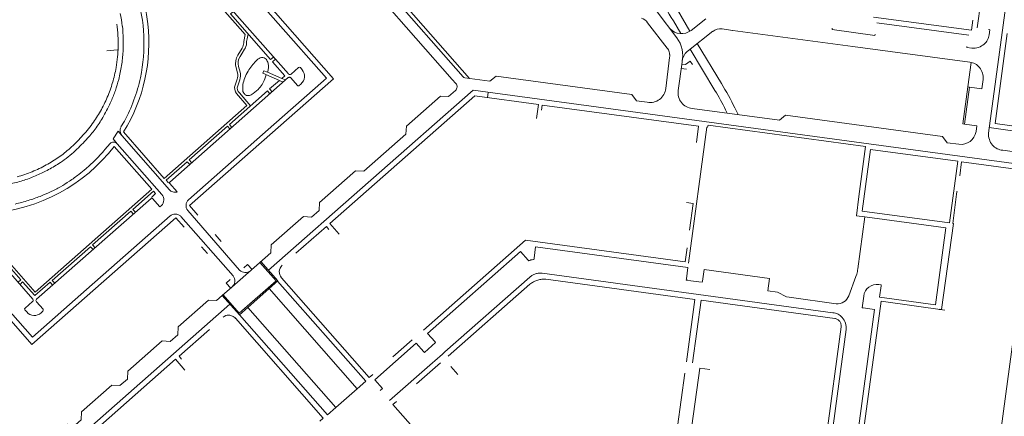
# Model space of a CAD drawing. Extents: x 145000 to 155000, y 457500 to 470000.
# Tile 520 of 548: x 154282 to 154667, y 467749 to 467904. Entities that reach past the tile are written whole.
import ezdxf

# ---------------------------------------------------------------- set-up
doc = ezdxf.new("R2010")
doc.units = 0
doc.header["$LTSCALE"] = 0.2
doc.header["$MEASUREMENT"] = 0
doc.layers.add('kant verharding', color=252, linetype='Continuous', lineweight=0)

msp = doc.modelspace()

# ---------------------------------------------------------------- linework, layer by layer
at = {"layer": 'kant verharding', "lineweight": 0}
for p, q in [((154679.77, 468000), (154660.78, 467859.77)), ((154356.95, 467916.82), (154386.82, 467882.88)), ((154426.43, 467916.7), (154457.6, 467881.18)), ((154657.7, 467911.09), (154656.33, 467900.96)), ((154538.81, 467897.08), (154531.1, 467907.22)), ((154527.36, 467902.95), (154535.01, 467893.03)), ((154537.43, 467903.64), (154540.37, 467898.66)), ((154550.1, 467904.49), (154544.35, 467899.95)), ((154615.72, 467905.17), (154654.11, 467899.97)), ((154617.01, 467902.89), (154653, 467898.02)), ((154654.11, 467899.97), (154654.64, 467903.98)), ((154371.05, 467898.55), (154370.75, 467897.24)), ((154543.32, 467892.1), (154552.83, 467899.57)), ((154556.48, 467900.55), (154560.58, 467899.85)), ((154560.68, 467899.87), (154607.72, 467893.58)), ((154668.07, 467898.66), (154663.35, 467863.53)), ((154369.34, 467895.09), (154369.39, 467895.65)), ((154370.43, 467895.03), (154370.4, 467894.91)), ((154556.22, 467879.21), (154546.77, 467894.81)), ((154315.71, 467891.89), (154319.92, 467892.38)), ((154366.97, 467890.27), (154368.72, 467892.97)), ((154543.95, 467892.6), (154553.69, 467876.44)), ((154653.4, 467887.48), (154607.72, 467893.58)), ((154535.95, 467889.35), (154534.48, 467877.21)), ((154539.34, 467876.39), (154540.81, 467887.54)), ((154653.96, 467887.4), (154652.62, 467877.83)), ((154366.1, 467886.34), (154366.84, 467883.32)), ((154367.26, 467885.83), (154367.86, 467883.66)), ((154378.55, 467883.59), (154384.18, 467881.18)), ((154387.82, 467882.84), (154390.77, 467885.41)), ((154391.47, 467885.41), (154392.19, 467884.51)), ((154540.48, 467885.04), (154542.61, 467884.8)), ((154386.72, 467881.45), (154340.34, 467840.63)), ((154365.92, 467878.54), (154366.71, 467880.82)), ((154367.76, 467880.56), (154366.94, 467878.22)), ((154377.51, 467880.97), (154378.13, 467882.55)), ((154390.29, 467878.42), (154387.7, 467881.36)), ((154367.65, 467875.45), (154371.98, 467870.42)), ((154459.02, 467876.5), (154378.97, 467806.12)), ((154391.69, 467878.94), (154390.98, 467878.35)), ((154459.02, 467876.5), (154682.15, 467846.35)), ((154464.97, 467875.69), (154464.69, 467873.63)), ((154459.7, 467874.3), (154403.02, 467824.45)), ((154484.62, 467870.94), (154459.7, 467874.3)), ((154527.22, 467871.8), (154523.03, 467872.36)), ((154483.88, 467865.46), (154484.62, 467870.94)), ((154485.82, 467868.74), (154486.09, 467870.74)), ((154547.3, 467862.49), (154486.09, 467870.74)), ((154557.89, 467868.82), (154558.51, 467867.57)), ((154562.79, 467867.02), (154561.5, 467869.61)), ((154321.27, 467862.16), (154322.58, 467864.49)), ((154543.31, 467808.9), (154550.56, 467862.06)), ((154547.3, 467862.49), (154546.43, 467856.13)), ((154655.89, 467860.38), (154656.2, 467862.62)), ((154688.09, 467860.15), (154663.35, 467863.53)), ((154340.21, 467837.61), (154321.63, 467858.8)), ((154316.98, 467855.64), (154315, 467853.39)), ((154319.8, 467855.62), (154337.29, 467835.69)), ((154614.54, 467853.41), (154611.34, 467829.23)), ((154614.54, 467853.41), (154648.77, 467848.82)), ((154685.86, 467850.37), (154666.31, 467853.05)), ((154648.77, 467848.82), (154645.53, 467824.61)), ((154649.52, 467843.09), (154650.24, 467848.57)), ((154340.3, 467840.21), (154343.31, 467836.73)), ((154288.2, 467794.78), (154333.07, 467834.24)), ((154367.66, 467806.21), (154347.37, 467829.43)), ((154611.34, 467829.23), (154645.53, 467824.61)), ((154344.73, 467827.15), (154365.14, 467803.9)), ((154401.65, 467823.26), (154389.72, 467812.77)), ((154401.65, 467823.26), (154402.65, 467822.12)), ((154403.02, 467824.45), (154406.67, 467820.29)), ((154358.14, 467820.04), (154360.46, 467817.38)), ((154439.61, 467782.75), (154479.53, 467817.92)), ((154542.07, 467809.44), (154479.53, 467817.92)), ((154352.71, 467815.29), (154355.06, 467812.63)), ((154482.91, 467810.82), (154483.45, 467815.28)), ((154543.12, 467807.24), (154483.45, 467815.28)), ((154542.07, 467809.44), (154542.8, 467814.86)), ((154441.2, 467781.44), (154477.57, 467813.48)), ((154480.55, 467810.05), (154477.57, 467813.48)), ((154480.55, 467810.05), (154480.82, 467809.74)), ((154481.21, 467809.99), (154480.82, 467809.74)), ((154481.64, 467810.18), (154481.21, 467809.99)), ((154261.92, 467807.99), (154286.6, 467779.95)), ((154277.1, 467805.9), (154286.8, 467794.82)), ((154369.32, 467807.08), (154370.83, 467808.38)), ((154370.83, 467808.38), (154372.54, 467806.44)), ((154376.02, 467809.49), (154382.62, 467801.95)), ((154543.12, 467807.24), (154542.54, 467802.77)), ((154549.46, 467806.38), (154548.83, 467801.9)), ((154447.96, 467774.16), (154481.23, 467803.47)), ((154599.84, 467789.53), (154486.11, 467804.93)), ((154487.58, 467802.58), (154545.89, 467794.73)), ((154544.32, 467802.01), (154543.07, 467802.18)), ((154606.05, 467796.15), (154608.85, 467803.68)), ((154609.17, 467804.63), (154608.85, 467803.68)), ((154360.87, 467796.2), (154364.58, 467799.46)), ((154379.19, 467798.93), (154370.88, 467791.61)), ((154382.62, 467801.95), (154379.19, 467798.93)), ((154413.64, 467759.77), (154379.19, 467798.93)), ((154481.26, 467800.62), (154449.35, 467772.55)), ((154547.43, 467801.58), (154544.32, 467802.01)), ((154548.73, 467801.4), (154547.43, 467801.58)), ((154548.83, 467801.9), (154548.73, 467801.4)), ((154618.11, 467795.54), (154618.73, 467800.01)), ((154545.89, 467794.73), (154542.58, 467770.29)), ((154548.26, 467794.4), (154544.95, 467769.97)), ((154548.26, 467794.4), (154600.56, 467787.29)), ((154283.69, 467790.61), (154284.38, 467789.81)), ((154286.7, 467793.89), (154283.73, 467791.31)), ((154363.84, 467792.88), (154285.81, 467724.18)), ((154290.78, 467790.84), (154288.16, 467793.82)), ((154370.88, 467791.61), (154367.59, 467788.68)), ((154370.88, 467791.61), (154405.34, 467752.49)), ((154618.71, 467793.99), (154605.97, 467699.74)), ((154607.24, 467724.78), (154616.14, 467790.78)), ((154611.68, 467791.4), (154616.14, 467790.78)), ((154643.64, 467790.57), (154618.71, 467793.99)), ((154289.99, 467789.47), (154290.69, 467790.1)), ((154367.59, 467788.68), (154402.02, 467749.61)), ((154594.41, 467703.85), (154605.07, 467782.89)), ((154603.1, 467784.03), (154595.5, 467727.43)), ((154441.2, 467781.44), (154444.2, 467778.06)), ((154420.6, 467763.28), (154436.82, 467777.56)), ((154435.21, 467778.85), (154427.62, 467772.2)), ((154439.84, 467774.18), (154436.82, 467777.56)), ((154342.55, 467771.28), (154285.9, 467721.43)), ((154346.24, 467767.09), (154342.55, 467771.28)), ((154444.07, 467770.74), (154447.02, 467773.34)), ((154447.02, 467773.34), (154447.96, 467774.16)), ((154426.36, 467755.15), (154443.11, 467769.9)), ((154436.86, 467761.69), (154446.3, 467769.95)), ((154443.11, 467769.9), (154444.07, 467770.74)), ((154450.4, 467768.53), (154453.14, 467765.41)), ((154539.1, 467744.99), (154541.96, 467765.82)), ((154405.34, 467752.49), (154413.64, 467759.77)), ((154420.6, 467763.28), (154423.6, 467759.89)), ((154422.7, 467759.1), (154423.6, 467759.89)), ((154405.34, 467752.49), (154402.02, 467749.61))]:
    msp.add_line(p, q, dxfattribs=at)
at = {"layer": 'kant verharding', "lineweight": 0, "flags": 128}
for points in [[(154351.39, 467827.7), (154348.08, 467831.46), (154404.44, 467881.01), (154333.41, 467961.77), (154337.14, 467965.07)], [(154322.22, 467952.15), (154325.85, 467955.29), (154357.4, 467919.29), (154354.09, 467916.37), (154369.86, 467898.31), (154369.39, 467895.65)], [(154347.74, 467833.71), (154381.14, 467863.09), (154400.58, 467880.22), (154401.65, 467881.23), (154363.91, 467924.14)], [(154428.79, 467918.24), (154428.42, 467918.42), (154425.34, 467915.76), (154455.19, 467881.8)], [(154543.9, 467899.62), (154537.55, 467910.5), (154535.61, 467913.91)], [(154452.32, 467879.14), (154450.84, 467880.77), (154422.38, 467913.19)], [(154365.27, 467907.38), (154364.15, 467906.42), (154379.84, 467888.53), (154381.01, 467889.48)], [(154599.61, 467900.75), (154599.54, 467900.23), (154616.31, 467897.95), (154616.38, 467898.47)], [(154660.89, 467900.36), (154660.91, 467900.26), (154661.27, 467900.2), (154661.01, 467898.23)], [(154369.62, 467892.57), (154368.73, 467891.06), (154367.88, 467889.73)], [(154654.29, 467892.93), (154652.31, 467893.19), (154652.33, 467893.6)], [(154381.75, 467888.64), (154380.62, 467887.66), (154385.39, 467882.22), (154384.27, 467881.18), (154385.71, 467880.56)], [(154540.71, 467886.78), (154542.15, 467886.58), (154544, 467887.91), (154544.97, 467886.65)], [(154383.27, 467880.35), (154376.74, 467883.15), (154377.17, 467884.18), (154378.55, 467883.59)], [(154380.41, 467875.89), (154379.43, 467877.02), (154383.27, 467880.35), (154384.79, 467879.75)], [(154523.03, 467872.36), (154521.11, 467874.86), (154468.15, 467882.02), (154465.64, 467880.09), (154455.77, 467881.42)], [(154656.2, 467862.62), (154651.36, 467863.31), (154653.35, 467877.7), (154658.15, 467877.03), (154658.65, 467880.79)], [(154364.62, 467862), (154363.73, 467863.19), (154378.57, 467876.25), (154379.58, 467875.16)], [(154364.58, 467799.46), (154379.9, 467812.9), (154380.09, 467816.04), (154392.73, 467827.14), (154395.87, 467826.94), (154398.79, 467829.52), (154398.97, 467832.62), (154413.09, 467845.06), (154416.27, 467844.86), (154432.77, 467859.34), (154432.96, 467862.49), (154446.34, 467874.27), (154449.45, 467874.05), (154452.18, 467876.47)], [(154651.36, 467863.31), (154650.7, 467863.4), (154652.62, 467877.83), (154653.35, 467877.7)], [(154322.29, 467860.2), (154338.2, 467842.07), (154370.53, 467870.52), (154366.51, 467875.21)], [(154544.76, 467869.42), (154578.98, 467864.8), (154581.31, 467866.77), (154642.7, 467858.48), (154644.62, 467855.96), (154649.2, 467855.38)], [(154319.8, 467855.62), (154318.2, 467857.47), (154320.16, 467860.48), (154321.63, 467858.8)], [(154348.9, 467848.2), (154347.92, 467849.29), (154362.93, 467862.49), (154363.91, 467861.38)], [(154550.56, 467862.06), (154550.83, 467862.03), (154551.01, 467862.9), (154612.67, 467854.58), (154610.05, 467834.93)], [(154661.07, 467861.9), (154681.1, 467859.06), (154680.03, 467851.18)], [(154266.85, 467824.33), (154267.45, 467809.34), (154272.08, 467804.05), (154277.69, 467808.96), (154287.66, 467797.61), (154333.3, 467837.79), (154318.62, 467854.56)], [(154339.89, 467840.35), (154338.95, 467841.41), (154347.19, 467848.59), (154348.16, 467847.51)], [(154677.42, 467831.26), (154679.2, 467844.66), (154650.24, 467848.57)], [(154326.9, 467828.81), (154325.88, 467829.89), (154333.97, 467837.03), (154334.71, 467836.09), (154333.24, 467834.58)], [(154648.68, 467836.81), (154648.39, 467836.86), (154646.74, 467824.41), (154647.01, 467824.35), (154642.42, 467790.74), (154641.64, 467790.85), (154641.58, 467790.63)], [(154333.54, 467834.22), (154336.47, 467830.91), (154337.06, 467831.44)], [(154612.32, 467826.96), (154609.09, 467827.42), (154610.05, 467834.93)], [(154326.13, 467828.1), (154325.1, 467829.17), (154310.09, 467816.02), (154311.16, 467814.89)], [(154543.73, 467821.79), (154545.16, 467832.28), (154542.55, 467832.63)], [(154677.42, 467831.26), (154655.47, 467668.68), (154590.22, 467611.33)], [(154254.46, 467805.86), (154258.18, 467809.12), (154286.34, 467777.11), (154342.7, 467826.67), (154345.98, 467822.96)], [(154286.6, 467779.95), (154307.78, 467798.55), (154340.51, 467827.35)], [(154618.11, 467795.54), (154639.99, 467792.54), (154644.1, 467822.68), (154612.32, 467826.96), (154609.59, 467806.62)], [(154310.34, 467814.21), (154309.29, 467815.32), (154294.37, 467802.07), (154295.35, 467801.06)], [(154281.01, 467801.44), (154282.08, 467802.33), (154277.57, 467807.53), (154276.03, 467806.05)], [(154361.24, 467796.53), (154367.52, 467789.35), (154381.94, 467802.01), (154375.63, 467809.17)], [(154601.11, 467793.01), (154582.76, 467795.53), (154581.75, 467795.74), (154578.15, 467797.52), (154574.42, 467798.01), (154575.08, 467802.91), (154549.46, 467806.38)], [(154364.26, 467799.17), (154362.49, 467801.09), (154364.05, 467802.47)], [(154384.07, 467803.22), (154418.42, 467764.13), (154419.81, 467765.34)], [(154543.07, 467802.18), (154542.45, 467802.26), (154542.54, 467802.77)], [(154294.53, 467800.34), (154293.57, 467801.42), (154287.58, 467796.2), (154282.79, 467801.57), (154281.78, 467800.59)], [(154413.64, 467759.77), (154417.04, 467762.76), (154382.53, 467801.84)], [(154617.8, 467800.58), (154618.77, 467800.43), (154618.73, 467800.01)], [(154360.87, 467796.2), (154358.68, 467794.25), (154355.57, 467794.46), (154343.68, 467784.02), (154343.48, 467780.87), (154340.54, 467778.3), (154337.4, 467778.5), (154323.99, 467766.7), (154323.82, 467763.57), (154320.88, 467761), (154317.74, 467761.2), (154305.86, 467750.75), (154305.7, 467747.65), (154303.52, 467745.72), (154300.4, 467745.96), (154287.79, 467734.84), (154287.57, 467731.7), (154280.02, 467725.09)], [(154360.87, 467796.2), (154367.59, 467788.68), (154360.87, 467796.2)], [(154611.68, 467791.4), (154611.29, 467791.44), (154611.91, 467796.05)], [(154399.08, 467747.12), (154400.45, 467748.28), (154366.09, 467787.32)], [(154355.87, 467783.01), (154343.98, 467772.54), (154344.94, 467771.41)], [(154439.84, 467774.18), (154440.02, 467773.96), (154444.41, 467777.82), (154444.2, 467778.06)], [(154544.71, 467745.28), (154547.77, 467767.77), (154551.64, 467767.25)], [(154448.07, 467730.47), (154427.69, 467753.62), (154429.04, 467754.81)]]:
    msp.add_lwpolyline(points, dxfattribs=at)
at = {"layer": 'kant verharding', "lineweight": 0}
for centre, radius, start, end in [((154265.73, 467895.07), 66.44, 328.3472, 44.4704), ((154264.48, 467894.96), 65.77, 348.1234, 16.8087), ((154743.85, 468028.97), 241.49, 208.2869, 211.2651), ((154265.84, 467895.07), 56.33, 6.6768, 11.7782), ((154267.71, 467895.31), 52.45, 2.8571, 7.7429), ((154523.95, 467900.84), 4.01, 31.7185, 75.7246), ((154265.6, 467894.99), 56.59, 1.5552, 6.7295), ((154540.62, 467904.66), 6.01, 221.094, 308.3419), ((154555.79, 467895.8), 4.79, 81.7702, 128.2352), ((154263.88, 467894.84), 56.3, 358.5791, 3.1361), ((154269.45, 467895.02), 52.73, 356.3071, 1.636), ((154362.28, 467896), 7.11, 334.7676, 352.6954), ((154365.87, 467895.12), 4.54, 325.7523, 357.3778), ((154377.82, 467895.07), 7.39, 162.9698, 180.3491), ((154529.06, 467890.06), 12.02, 347.8975, 35.7575), ((154654.58, 467899.86), 6.94, 289.1851, 310.6617), ((154655.48, 467898.81), 5.56, 310.6518, 332.3537), ((154655.52, 467898.81), 5.52, 332.1566, 353.9724), ((154270.12, 467894.59), 50.06, 354.2821, 358.6915), ((154264.19, 467895.28), 58, 350.9416, 356.3849), ((154532.18, 467890.66), 3.7, 26.9138, 39.9358), ((154532.07, 467890.53), 3.85, 15.4811, 27.9692), ((154530.64, 467890.07), 5.35, 4.1443, 16.0688), ((154547.44, 467886.86), 6.66, 128.1419, 168.4896), ((154654.6, 467899.79), 6.87, 267.4089, 289.1945), ((154258.38, 467895.71), 61.84, 350.3841, 354.336), ((154373.6, 467886.73), 7.5, 169.946, 182.9936), ((154373.65, 467886.74), 7.56, 152.1541, 170.1161), ((154372, 467887.08), 4.9, 147.2019, 194.7549), ((154392.76, 467870.55), 25.58, 137.1158, 148.2483), ((154377.43, 467884.8), 4.66, 110.917, 137.2571), ((154376.6, 467887), 2.3, 84.8952, 111.0222), ((154376.63, 467887.37), 1.92, 56.208, 84.9052), ((154376.64, 467887.36), 1.93, 27.3813, 56.6106), ((154373.39, 467885.66), 5.6, 10.833, 27.5914), ((154530.66, 467890.06), 5.34, 352.3753, 4.325), ((154652.85, 467881.79), 5.71, 62.2206, 84.4755), ((154652.83, 467881.84), 5.68, 39.3086, 61.7887), ((154278.41, 467892.24), 41.52, 346.3165, 350.4916), ((154263.77, 467895.2), 58.41, 345.6975, 351.0803), ((154363.02, 467882.25), 3.96, 338.7731, 15.5913), ((154362.78, 467882.26), 5.27, 341.117, 15.3332), ((154383.79, 467876.07), 15.05, 148.1407, 159.3893), ((154373.62, 467885.69), 5.36, 336.8838, 353.8684), ((154373.69, 467885.7), 5.29, 353.6685, 10.9444), ((154391.12, 467885.03), 0.521, 46.8245, 131.5433), ((154389.04, 467881.99), 4.03, 310.9561, 38.668), ((154652.31, 467881.39), 6.37, 17.0016, 39.4371), ((154652.33, 467881.38), 6.36, 354.6509, 17.1518), ((154269.9, 467893.35), 50, 336.9689, 343.9106), ((154272.86, 467893.47), 47.2, 342.7706, 346.4542), ((154272.62, 467892.52), 49.17, 340.9284, 346.1776), ((154270.62, 467893.31), 59.42, 330.9878, 348.4647), ((154381.71, 467876.8), 12.84, 159.1999, 171.4155), ((154367.94, 467884.08), 10.06, 328.1113, 342.0028), ((154387.1, 467881), 0.594, 105.9819, 130.5889), ((154387.34, 467883.33), 0.69, 221.0598, 314.1302), ((154387.15, 467880.9), 0.705, 85.8248, 107.5697), ((154387.15, 467880.85), 0.754, 64.5684, 85.7551), ((154387.19, 467880.91), 0.684, 42.0989, 65.3263), ((154450.94, 467877.88), 1.87, 311.314, 42.5996), ((154456.04, 467882.46), 1.07, 218.2662, 255.4684), ((154434.94, 467806.34), 141.49, 26.5596, 30.9969), ((154273.39, 467892.2), 48.33, 335.6206, 340.9836), ((154369.33, 467877.43), 3.59, 162.0043, 218.1807), ((154369.35, 467877.36), 2.56, 160.4503, 228.1968), ((154379.11, 467877.17), 10.22, 171.2598, 183.2697), ((154371.11, 467876.7), 2.2, 183.0154, 209.3311), ((154371.55, 467876.92), 2.69, 208.7611, 234.9125), ((154364.87, 467887.06), 14.35, 301.0548, 314.7187), ((154367.88, 467884.06), 10.1, 314.5304, 328.3779), ((154390.67, 467878.71), 0.476, 217.086, 310.4713), ((154528.28, 467877.96), 6.24, 260.2095, 353.1278), ((154545.33, 467875.46), 6.06, 171.1396, 264.6422), ((154460.03, 467819.94), 109.39, 26.5438, 31.1037), ((154268.33, 467893.92), 51.67, 330.3514, 337.0608), ((154254.04, 467900.84), 69.53, 330.3538, 335.7211), ((154370.96, 467876.08), 1.67, 234.821, 267.8127), ((154370.99, 467876.87), 2.46, 267.8169, 301.2172), ((154269.96, 467892.93), 49.76, 323.6442, 330.4144), ((154271.48, 467890.83), 49.42, 324.1107, 330.4378), ((154258.61, 467901.22), 63.82, 317.7483, 323.6972), ((154272.82, 467889.81), 47.74, 317.8427, 324.1609), ((154324.35, 467860.77), 3.4, 170.8565, 186.0919), ((154324.15, 467860.75), 3.2, 186.1123, 202.0542), ((154323.54, 467860.95), 2.57, 151.8289, 171.9075), ((154649.94, 467861.36), 6.03, 262.9729, 350.5911), ((154260.66, 467899.31), 61.02, 311.8119, 317.78), ((154247.17, 467913), 82.31, 313.0599, 317.8574), ((154318.38, 467854.27), 1.96, 43.584, 135.5614), ((154323.55, 467860.44), 2.52, 200.611, 220.4339), ((154667.18, 467859.26), 6.42, 175.4754, 198.1036), ((154667.19, 467859.26), 6.43, 198.0375, 220.6458), ((154265.33, 467895.6), 67.26, 274.1789, 322.3996), ((154269.55, 467889.31), 47.63, 305.0936, 311.8565), ((154272.5, 467885.92), 45.23, 308.3272, 313.0424), ((154273.55, 467887.6), 53.74, 317.2164, 320.4683), ((154666.75, 467858.88), 5.85, 220.6647, 243.2207), ((154666.72, 467858.79), 5.75, 243.091, 266.003), ((154268.59, 467890.61), 49.25, 298.4196, 305.1388), ((154263.27, 467899.96), 62.02, 298.5406, 303.5571), ((154274.35, 467883.53), 42.21, 303.3461, 308.3669), ((154252.08, 467909.23), 84.22, 311.2364, 314.2625), ((154271.97, 467888.85), 55.75, 314.2428, 317.3778), ((154265.87, 467895.16), 54.53, 285.7412, 292.2018), ((154265.8, 467895.67), 55.03, 292.0777, 298.4726), ((154267.05, 467892.71), 53.85, 293.3503, 298.6859), ((154272.74, 467885.6), 52.84, 307.3955, 311.2713), ((154265.11, 467897.29), 58.83, 282.9974, 288.1596), ((154265.08, 467897.17), 58.73, 288.2155, 293.3876), ((154268.95, 467889.28), 58.04, 299.5197, 303.6377), ((154263.91, 467896.95), 67.21, 303.593, 307.5027), ((154340.53, 467840.4), 0.294, 130.5716, 220.6099), ((154267.86, 467891.23), 60.27, 291.1541, 295.3455), ((154268.28, 467890.5), 59.44, 295.2878, 299.5058), ((154342.86, 467840.31), 3.79, 225.5682, 237.4096), ((154342.26, 467839.37), 2.68, 237.3625, 253.4714), ((154342.55, 467840.15), 3.5, 252.6095, 267.5998), ((154342.56, 467840.13), 3.49, 267.3589, 282.4286), ((154261.32, 467910.56), 80.69, 283.261, 287.0673), ((154265.92, 467895.94), 65.36, 286.9793, 291.2572), ((154333.3, 467833.99), 0.336, 44.5876, 131.4454), ((154334.9, 467833.69), 3.12, 313.8343, 39.8955), ((154349.85, 467831.38), 3.15, 132.0688, 218.1095), ((154342.43, 467825.27), 2.84, 110.2803, 132.8333), ((154342.46, 467825.28), 2.84, 88.3635, 110.9174), ((154342.49, 467824.94), 3.18, 66.48, 89.0217), ((154342.46, 467825.05), 3.09, 42.824, 65.0506), ((154482.92, 467803.77), 6.53, 92.4325, 101.3116), ((154482.58, 467810.66), 0.37, 280.3617, 318.1192), ((154482.7, 467810.57), 0.215, 314.7736, 355.8354), ((154482.52, 467810.68), 0.411, 342.0012, 20.5355), ((154369.94, 467808.36), 3.13, 223.2851, 309.8253), ((154386.65, 467805.49), 3.44, 131.6947, 221.4267), ((154603.66, 467806.82), 5.93, 338.3864, 358.1321), ((154362.84, 467801.99), 2.99, 16.5739, 39.6779), ((154362.76, 467801.93), 3.08, 354.6803, 17.1024), ((154485.2, 467799), 5.97, 119.0679, 131.6409), ((154485.17, 467799.1), 5.88, 106.5108, 119.2882), ((154486.99, 467793.52), 9.12, 106.569, 117.6498), ((154485.22, 467799.06), 5.93, 94.1467, 106.8839), ((154486.69, 467794.76), 7.85, 95.2718, 107.0267), ((154485.25, 467799.21), 5.79, 81.5102, 94.5699), ((154486.79, 467794.31), 8.31, 84.5884, 95.6967), ((154361.53, 467802.97), 4.65, 310.9982, 328.5859), ((154362.92, 467801.91), 2.92, 332.2277, 354.8523), ((154486.91, 467793.56), 9.05, 117.3232, 128.6924), ((154617.14, 467795.34), 5.28, 82.787, 172.2975), ((154286.32, 467794.4), 0.635, 306.7168, 41.3615), ((154288.67, 467794.28), 0.685, 132.9122, 221.8339), ((154601.59, 467797.71), 4.73, 264.1813, 340.6289), ((154284.05, 467790.94), 0.489, 130.7157, 222.0703), ((154290.32, 467790.52), 0.559, 311.1973, 35.3115), ((154287.35, 467792.39), 3.94, 221.0473, 312.0495), ((154363.32, 467785.5), 3.06, 87.7248, 133.3647), ((154363.32, 467784.9), 3.66, 64.6261, 88.1222), ((154363.34, 467784.86), 3.68, 41.808, 65.1595), ((154599.38, 467784.11), 5.44, 62.9487, 85.1605), ((154600.08, 467784.36), 2.97, 58.636, 80.7003), ((154600.06, 467784.28), 3.06, 37.6469, 59.1194), ((154599.39, 467784.13), 5.42, 40.5701, 62.9038), ((154598.52, 467783.38), 6.57, 18.0903, 40.6008), ((154600.12, 467784.3), 2.99, 16.3378, 37.8914), ((154600.14, 467784.29), 2.97, 354.9748, 16.7007), ((154598.51, 467783.37), 6.57, 355.7752, 18.2023)]:
    msp.add_arc(centre, radius, start, end, dxfattribs=at)

doc.saveas('drawing.dxf')
